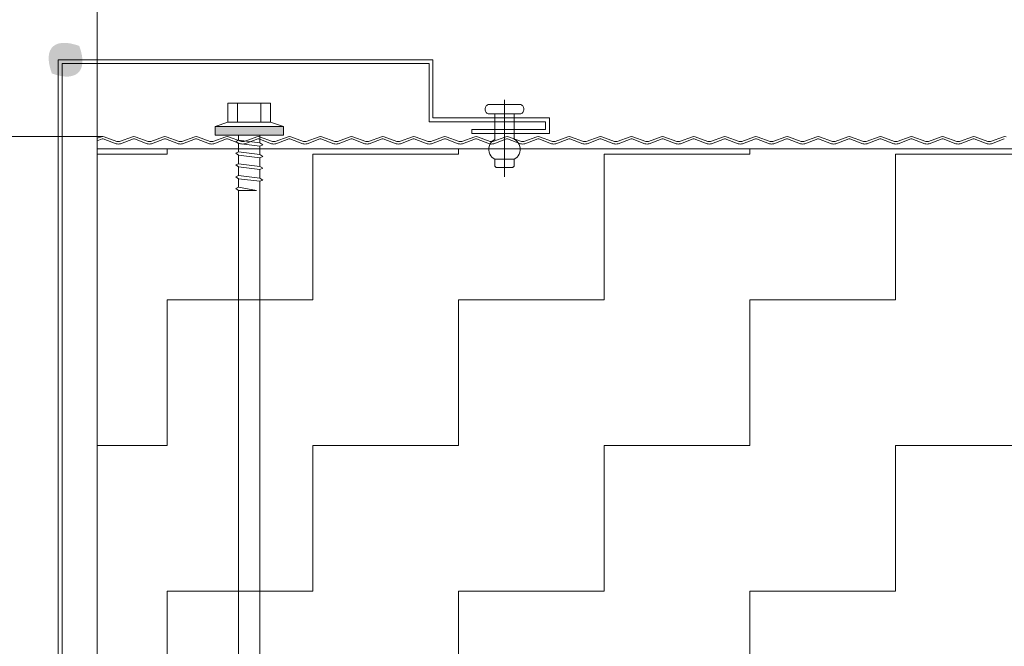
# Model space of a CAD drawing. Header units: metres. Extents: x 1314 to 1415, y -87 to -52.
# Tile 473 of 656: x 1403.062 to 1403.316, y -73.477 to -73.315. Entities that reach past the tile are written whole.
import ezdxf

# ---------------------------------------------------------------- set-up
doc = ezdxf.new("R2010")
doc.units = ezdxf.units.M
doc.header["$PDMODE"] = 65
for name, pattern in [('AUSGEZOGEN', [0]), ('GETRENNT2_S10', [0.045, 0.02, -0.01, 0, -0.005, 0, -0.01]), ('STRICHLINIE2_S3', [0.275, 0.2, -0.075])]:
    doc.linetypes.add(name, pattern=pattern)
doc.layers.add('XR$9$_42143', color=7, linetype='Continuous')
doc.layers.add('XR$9$_42154', color=7, linetype='Continuous')
for name, color, linetype, lineweight in [('XR$9$Maßlinie 1_50', 7, 'AUSGEZOGEN', 25), ('XR$9$Muster', 4, 'AUSGEZOGEN', 13), ('XR$9$Wand Mauerwerk nt', 7, 'AUSGEZOGEN', 25), ('XR$9$Wand Mauerwerk tr_1', 42, 'AUSGEZOGEN', 18)]:
    doc.layers.add(name, color=color, linetype=linetype, lineweight=lineweight)
doc.styles.add('ARIAL', font='arial.ttf')
doc.dimstyles.new('DIMSTYLE_28', dxfattribs={"dimtxt": 0.04, "dimasz": 0.03, "dimexe": 0, "dimexo": 1e-06, "dimgap": 0.02, "dimtad": 2, "dimdec": 1, "dimlfac": 100, "dimrnd": 0.5, "dimzin": 4, "dimdsep": 46, "dimtxsty": 'ARIAL', "dimblk1": 'ALL_ML_KREIS', "dimblk2": 'ALL_ML_KREIS', "dimsah": 1, "dimcen": 0, "dimse1": 1, "dimse2": 1, "dimclrd": 7, "dimclre": 7, "dimclrt": 7, "dimadec": 0, "dimazin": 0, "dimtfac": 1, "dimtdec": 0, "dimtix": 1, "dimtmove": 2, "dimatfit": 3, "dimfxl": 0, "dimtzin": 0, "dimlwd": 0, "dimlwe": 25, "dimarcsym": 0})
doc.dimstyles.new('DIMSTYLE_29', dxfattribs={"dimtxt": 0.04, "dimasz": 0.03, "dimexe": 0, "dimexo": 1e-06, "dimgap": 0.02, "dimtad": 2, "dimdec": 1, "dimlfac": 100, "dimrnd": 0.5, "dimzin": 4, "dimdsep": 46, "dimtxsty": 'ARIAL', "dimblk1": 'ALL_ML_KREIS', "dimblk2": 'ALL_ML_KREIS', "dimsah": 1, "dimcen": 0, "dimse1": 1, "dimse2": 1, "dimclrd": 7, "dimclre": 7, "dimclrt": 7, "dimadec": 0, "dimazin": 0, "dimtfac": 1, "dimtdec": 0, "dimtix": 1, "dimtmove": 2, "dimatfit": 3, "dimfxl": 0, "dimtvp": 1.2, "dimtzin": 0, "dimlwd": 0, "dimlwe": 25, "dimarcsym": 0})
doc.dimstyles.new('DIMSTYLE_42', dxfattribs={"dimtxt": 0.03, "dimasz": 0.03, "dimexe": 0, "dimexo": 1e-06, "dimgap": 0.015, "dimtad": 2, "dimdec": 0, "dimlfac": 1000, "dimrnd": 5, "dimzin": 12, "dimdsep": 46, "dimtxsty": 'ARIAL', "dimblk1": 'ALL_ML_KREIS', "dimblk2": 'ALL_ML_KREIS', "dimsah": 1, "dimcen": 0, "dimse1": 1, "dimse2": 1, "dimclrd": 7, "dimclre": 7, "dimclrt": 7, "dimadec": 0, "dimazin": 0, "dimtfac": 1, "dimtdec": 0, "dimtix": 1, "dimtmove": 2, "dimatfit": 3, "dimfxl": 0, "dimtzin": 0, "dimlwd": 0, "dimlwe": 25, "dimarcsym": 0})
doc.dimstyles.new('DIMSTYLE_43', dxfattribs={"dimtxt": 0.03, "dimasz": 0.04, "dimexe": 0, "dimexo": 0, "dimgap": 0.015, "dimtad": 2, "dimrnd": 0.005, "dimzin": 4, "dimdsep": 46, "dimtxsty": 'ARIAL', "dimblk1": 'ALL_ML_STRICH', "dimblk2": 'ALL_ML_STRICH', "dimsah": 1, "dimcen": 0, "dimclrd": 7, "dimclre": 7, "dimclrt": 7, "dimadec": 0, "dimazin": 0, "dimtfac": 1, "dimtdec": 0, "dimtix": 1, "dimtmove": 2, "dimatfit": 3, "dimfxl": 0, "dimtzin": 0, "dimlwd": 0, "dimlwe": 25, "dimarcsym": 0})

# ---------------------------------------------------------------- blocks, each defined once
blk = doc.blocks.new('COMPLEXOBJECT_60')
at = {"layer": 'XR$9$_42143', "color": 7, "linetype": 'AUSGEZOGEN', "lineweight": 13, "transparency": 33554687}
for p, q in [((1403.16848, -73.32561), (1403.07198, -73.32561)), ((1403.07198, -73.32561), (1403.07198, -73.8926)), ((1403.16748, -73.32661), (1403.07298, -73.32661)), ((1403.07298, -73.32661), (1403.07298, -73.89161)), ((1403.16748, -73.34161), (1403.16748, -73.32661)), ((1403.16848, -73.34061), (1403.16848, -73.32561)), ((1403.19748, -73.34161), (1403.16748, -73.34161)), ((1403.19848, -73.34061), (1403.16848, -73.34061)), ((1403.19748, -73.3436), (1403.19748, -73.34161)), ((1403.19848, -73.34461), (1403.19848, -73.34061)), ((1403.17848, -73.3436), (1403.17848, -73.34461)), ((1403.17848, -73.3436), (1403.19748, -73.3436)), ((1403.17848, -73.34461), (1403.19848, -73.34461))]:
    blk.add_line(p, q, dxfattribs=at)
blk = doc.blocks.new('ALL_ML_STRICH')
at = {"color": 0, "linetype": 'ByBlock', "lineweight": -2}
for p, q in [((0, -0.5), (0, 0.5)), ((-0.3, -0.3), (0.3, 0.3)), ((-1, 0), (0.5, 0))]:
    blk.add_line(p, q, dxfattribs=at)
blk = doc.blocks.new('*D606')
at = {"layer": 'DEFPOINTS', "color": 7, "linetype": 'AUSGEZOGEN', "lineweight": 25, "transparency": 33554687}
for p in [(1401.84747, -73.11665), (1401.84747, -73.89887), (1403.05597, -73.89887)]:
    blk.add_point(p, dxfattribs=at)
at = {"layer": 'XR$9$Maßlinie 1_50', "color": 7, "linetype": 'AUSGEZOGEN', "lineweight": -2, "transparency": 33554687}
for p, q in [((1401.84747, -73.11665), (1401.84747, -73.11665)), ((1401.84747, -73.11665), (1403.05597, -73.11665)), ((1403.05597, -73.11665), (1403.05597, -73.11665))]:
    blk.add_line(p, q, dxfattribs=at)
at = {"layer": 'XR$9$Maßlinie 1_50', "color": 7, "linetype": 'AUSGEZOGEN', "lineweight": 25, "transparency": 33554687, "xscale": 0.04, "yscale": 0.04, "zscale": 0.04, "rotation": 180}
blk.add_blockref('ALL_ML_STRICH', (1401.84747, -73.11665), dxfattribs=at)
at = {"layer": 'XR$9$Maßlinie 1_50', "color": 7, "linetype": 'AUSGEZOGEN', "lineweight": 25, "transparency": 33554687, "xscale": 0.04, "yscale": 0.04, "zscale": 0.04}
blk.add_blockref('ALL_ML_STRICH', (1403.05597, -73.11665), dxfattribs=at)
blk = doc.blocks.new('ALL_ML_KREIS')
at = {"color": 0, "linetype": 'ByBlock', "lineweight": -2}
for p, q in [((0, -0.5), (0, 0.5)), ((-1, 0), (0.5, 0))]:
    blk.add_line(p, q, dxfattribs=at)
blk.add_circle((0, 0), 0.15, dxfattribs=at)
blk = doc.blocks.new('*D607')
at = {"layer": 'DEFPOINTS', "color": 7, "linetype": 'AUSGEZOGEN', "lineweight": 25, "transparency": 33554687}
for p in [(1403.08198, -73.23214), (1403.08198, -73.44955), (1403.20597, -73.78837)]:
    blk.add_point(p, dxfattribs=at)
at = {"layer": 'XR$9$Maßlinie 1_50', "color": 7, "linetype": 'AUSGEZOGEN', "lineweight": -2, "transparency": 33554687}
blk.add_line((1403.08198, -73.23214), (1403.20597, -73.23214), dxfattribs=at)
at = {"layer": 'XR$9$Maßlinie 1_50', "color": 7, "linetype": 'AUSGEZOGEN', "lineweight": 25, "transparency": 33554687, "xscale": 0.03, "yscale": 0.03, "zscale": 0.03, "rotation": 180}
blk.add_blockref('ALL_ML_KREIS', (1403.08198, -73.23214), dxfattribs=at)
at = {"layer": 'XR$9$Maßlinie 1_50', "color": 7, "linetype": 'AUSGEZOGEN', "lineweight": 25, "transparency": 33554687, "xscale": 0.03, "yscale": 0.03, "zscale": 0.03}
blk.add_blockref('ALL_ML_KREIS', (1403.20597, -73.23214), dxfattribs=at)
at = {"layer": 'XR$9$Maßlinie 1_50', "color": 7, "linetype": 'AUSGEZOGEN', "lineweight": 25, "transparency": 33554687, "insert": (1403.16024, -73.20214), "char_height": 0.04, "width": 0.16, "attachment_point": 5, "style": 'ARIAL'}
blk.add_mtext('\\A1;{\\A1;{12\\H0.026400;\\S5^ ;}}', dxfattribs=at)
blk = doc.blocks.new('*D608')
at = {"layer": 'DEFPOINTS', "color": 7, "linetype": 'AUSGEZOGEN', "lineweight": 25, "transparency": 33554687}
for p in [(1403.20597, -73.23214), (1403.90597, -73.54837), (1403.20597, -73.78837)]:
    blk.add_point(p, dxfattribs=at)
at = {"layer": 'XR$9$Maßlinie 1_50', "color": 7, "linetype": 'AUSGEZOGEN', "lineweight": -2, "transparency": 33554687}
blk.add_line((1403.20597, -73.23214), (1403.90597, -73.23214), dxfattribs=at)
at = {"layer": 'XR$9$Maßlinie 1_50', "color": 7, "linetype": 'AUSGEZOGEN', "lineweight": 25, "transparency": 33554687, "xscale": 0.03, "yscale": 0.03, "zscale": 0.03, "rotation": 180}
blk.add_blockref('ALL_ML_KREIS', (1403.20597, -73.23214), dxfattribs=at)
at = {"layer": 'XR$9$Maßlinie 1_50', "color": 7, "linetype": 'AUSGEZOGEN', "lineweight": 25, "transparency": 33554687, "xscale": 0.03, "yscale": 0.03, "zscale": 0.03}
blk.add_blockref('ALL_ML_KREIS', (1403.90597, -73.23214), dxfattribs=at)
at = {"layer": 'XR$9$Maßlinie 1_50', "color": 7, "linetype": 'AUSGEZOGEN', "lineweight": 25, "transparency": 33554687, "insert": (1403.55423, -73.20146), "char_height": 0.04, "width": 0.16, "attachment_point": 5, "style": 'ARIAL'}
blk.add_mtext('\\A1;{\\A1;{70\\H0.026400;\\S^ ;}}', dxfattribs=at)
blk = doc.blocks.new('*D612')
at = {"layer": 'DEFPOINTS', "color": 7, "linetype": 'AUSGEZOGEN', "lineweight": 25, "transparency": 33554687}
for p in [(1401.82146, -73.42121), (1403.08198, -73.43139), (1401.82146, -74.57404)]:
    blk.add_point(p, dxfattribs=at)
at = {"layer": 'XR$9$Maßlinie 1_50', "color": 7, "linetype": 'AUSGEZOGEN', "lineweight": -2, "transparency": 33554687}
blk.add_line((1401.82146, -74.57404), (1403.08198, -74.57404), dxfattribs=at)
at = {"layer": 'XR$9$Maßlinie 1_50', "color": 7, "linetype": 'AUSGEZOGEN', "lineweight": 25, "transparency": 33554687, "xscale": 0.03, "yscale": 0.03, "zscale": 0.03, "rotation": 180}
blk.add_blockref('ALL_ML_KREIS', (1401.82146, -74.57404), dxfattribs=at)
at = {"layer": 'XR$9$Maßlinie 1_50', "color": 7, "linetype": 'AUSGEZOGEN', "lineweight": 25, "transparency": 33554687, "xscale": 0.03, "yscale": 0.03, "zscale": 0.03}
blk.add_blockref('ALL_ML_KREIS', (1403.08198, -74.57404), dxfattribs=at)
blk = doc.blocks.new('*D626')
at = {"layer": 'DEFPOINTS', "color": 7, "linetype": 'AUSGEZOGEN', "lineweight": 25, "transparency": 33554687}
for p in [(1403.05597, -73.11665), (1403.08198, -73.53602), (1403.05597, -73.90132)]:
    blk.add_point(p, dxfattribs=at)
at = {"layer": 'XR$9$Maßlinie 1_50', "color": 7, "linetype": 'AUSGEZOGEN', "lineweight": -2, "transparency": 33554687}
blk.add_line((1403.05597, -73.11665), (1403.08198, -73.11665), dxfattribs=at)
at = {"layer": 'XR$9$Maßlinie 1_50', "color": 7, "linetype": 'AUSGEZOGEN', "lineweight": 25, "transparency": 33554687, "xscale": 0.03, "yscale": 0.03, "zscale": 0.03, "rotation": 180}
blk.add_blockref('ALL_ML_KREIS', (1403.05597, -73.11665), dxfattribs=at)
at = {"layer": 'XR$9$Maßlinie 1_50', "color": 7, "linetype": 'AUSGEZOGEN', "lineweight": 25, "transparency": 33554687, "xscale": 0.03, "yscale": 0.03, "zscale": 0.03}
blk.add_blockref('ALL_ML_KREIS', (1403.08198, -73.11665), dxfattribs=at)
at = {"layer": 'XR$9$Maßlinie 1_50', "color": 7, "linetype": 'AUSGEZOGEN', "lineweight": 25, "transparency": 33554687, "insert": (1403.08678, -73.07165), "char_height": 0.04, "width": 0.12, "attachment_point": 5, "style": 'ARIAL'}
blk.add_mtext('\\A1;{\\A1;{2\\H0.026400;\\S5^ ;}}', dxfattribs=at)
blk = doc.blocks.new('*D627')
at = {"layer": 'DEFPOINTS', "color": 7, "linetype": 'AUSGEZOGEN', "lineweight": 25, "transparency": 33554687}
for p in [(1403.08198, -73.11665), (1403.08198, -73.53602), (1403.20597, -73.82481)]:
    blk.add_point(p, dxfattribs=at)
at = {"layer": 'XR$9$Maßlinie 1_50', "color": 7, "linetype": 'AUSGEZOGEN', "lineweight": -2, "transparency": 33554687}
blk.add_line((1403.08198, -73.11665), (1403.20597, -73.11665), dxfattribs=at)
at = {"layer": 'XR$9$Maßlinie 1_50', "color": 7, "linetype": 'AUSGEZOGEN', "lineweight": 25, "transparency": 33554687, "xscale": 0.03, "yscale": 0.03, "zscale": 0.03, "rotation": 180}
blk.add_blockref('ALL_ML_KREIS', (1403.08198, -73.11665), dxfattribs=at)
at = {"layer": 'XR$9$Maßlinie 1_50', "color": 7, "linetype": 'AUSGEZOGEN', "lineweight": 25, "transparency": 33554687, "xscale": 0.03, "yscale": 0.03, "zscale": 0.03}
blk.add_blockref('ALL_ML_KREIS', (1403.20597, -73.11665), dxfattribs=at)
at = {"layer": 'XR$9$Maßlinie 1_50', "color": 7, "linetype": 'AUSGEZOGEN', "lineweight": 25, "transparency": 33554687, "insert": (1403.16024, -73.08665), "char_height": 0.04, "width": 0.16, "attachment_point": 5, "style": 'ARIAL'}
blk.add_mtext('\\A1;{\\A1;{12\\H0.026400;\\S5^ ;}}', dxfattribs=at)
blk = doc.blocks.new('*D628')
at = {"layer": 'DEFPOINTS', "color": 7, "linetype": 'AUSGEZOGEN', "lineweight": 25, "transparency": 33554687}
for p in [(1403.20597, -73.11665), (1403.90597, -73.54837), (1403.20597, -73.82481)]:
    blk.add_point(p, dxfattribs=at)
at = {"layer": 'XR$9$Maßlinie 1_50', "color": 7, "linetype": 'AUSGEZOGEN', "lineweight": -2, "transparency": 33554687}
blk.add_line((1403.20597, -73.11665), (1403.90597, -73.11665), dxfattribs=at)
at = {"layer": 'XR$9$Maßlinie 1_50', "color": 7, "linetype": 'AUSGEZOGEN', "lineweight": 25, "transparency": 33554687, "xscale": 0.03, "yscale": 0.03, "zscale": 0.03, "rotation": 180}
blk.add_blockref('ALL_ML_KREIS', (1403.20597, -73.11665), dxfattribs=at)
at = {"layer": 'XR$9$Maßlinie 1_50', "color": 7, "linetype": 'AUSGEZOGEN', "lineweight": 25, "transparency": 33554687, "xscale": 0.03, "yscale": 0.03, "zscale": 0.03}
blk.add_blockref('ALL_ML_KREIS', (1403.90597, -73.11665), dxfattribs=at)
at = {"layer": 'XR$9$Maßlinie 1_50', "color": 7, "linetype": 'AUSGEZOGEN', "lineweight": 25, "transparency": 33554687, "insert": (1403.55423, -73.08597), "char_height": 0.04, "width": 0.16, "attachment_point": 5, "style": 'ARIAL'}
blk.add_mtext('\\A1;{\\A1;{70\\H0.026400;\\S^ ;}}', dxfattribs=at)
blk = doc.blocks.new('*D631')
at = {"layer": 'DEFPOINTS', "color": 7, "linetype": 'AUSGEZOGEN', "lineweight": 25, "transparency": 33554687}
for p in [(1403.08198, -72.99368), (1403.08198, -73.34635), (1404.02996, -73.35964)]:
    blk.add_point(p, dxfattribs=at)
at = {"layer": 'XR$9$Maßlinie 1_50', "color": 7, "linetype": 'AUSGEZOGEN', "lineweight": -2, "transparency": 33554687}
blk.add_line((1403.08198, -72.99368), (1404.02996, -72.99368), dxfattribs=at)
at = {"layer": 'XR$9$Maßlinie 1_50', "color": 7, "linetype": 'AUSGEZOGEN', "lineweight": 25, "transparency": 33554687, "xscale": 0.03, "yscale": 0.03, "zscale": 0.03, "rotation": 180}
blk.add_blockref('ALL_ML_KREIS', (1403.08198, -72.99368), dxfattribs=at)
at = {"layer": 'XR$9$Maßlinie 1_50', "color": 7, "linetype": 'AUSGEZOGEN', "lineweight": 25, "transparency": 33554687, "xscale": 0.03, "yscale": 0.03, "zscale": 0.03}
blk.add_blockref('ALL_ML_KREIS', (1404.02996, -72.99368), dxfattribs=at)
at = {"layer": 'XR$9$Maßlinie 1_50', "color": 7, "linetype": 'AUSGEZOGEN', "lineweight": 25, "transparency": 33554687, "insert": (1403.55401, -72.963), "char_height": 0.04, "width": 0.16, "attachment_point": 5, "style": 'ARIAL'}
blk.add_mtext('\\A1;{\\A1;{95\\H0.026400;\\S^ ;}}', dxfattribs=at)

msp = doc.modelspace()

# ---------------------------------------------------------------- hatches: boundary and pattern name
at = {"linetype": 'AUSGEZOGEN', "lineweight": 35, "transparency": 33554687}
h = msp.add_hatch(color=7, dxfattribs=at)
h.set_gradient(color2=(0, 0, 0), one_color=1)
h.paths.add_polyline_path([(1403.07036, -73.32916), (1403.07156, -73.32955), (1403.07269, -73.32981), (1403.07374, -73.32994), (1403.0747, -73.32994), (1403.07555, -73.3298), (1403.0763, -73.32954), (1403.07693, -73.32915), (1403.07745, -73.32863), (1403.07783, -73.328), (1403.07809, -73.32725), (1403.07822, -73.32639), (1403.07821, -73.32543), (1403.07807, -73.32438), (1403.0778, -73.32325), (1403.0774, -73.32205), (1403.07619, -73.32167), (1403.07506, -73.3214), (1403.07401, -73.32127), (1403.07306, -73.32127), (1403.0722, -73.32141), (1403.07145, -73.32167), (1403.07082, -73.32206), (1403.07031, -73.32258), (1403.06992, -73.32321), (1403.06966, -73.32397), (1403.06954, -73.32482), (1403.06955, -73.32578), (1403.06969, -73.32683), (1403.06996, -73.32796)], flags=0)
h = msp.add_hatch(color=7, dxfattribs=at)
h.set_gradient(color2=(0, 0, 0), one_color=1)
h.paths.add_polyline_path([(1403.11237, -73.34281), (1403.11237, -73.34501), (1403.12997, -73.34281)], flags=0)
h = msp.add_hatch(color=7, dxfattribs=at)
h.set_gradient(color2=(0, 0, 0), one_color=1)
h.paths.add_polyline_path([(1403.11237, -73.34501), (1403.12997, -73.34501), (1403.12997, -73.34281)], flags=0)
at = {"layer": 'XR$9$Muster', "linetype": 'AUSGEZOGEN', "lineweight": 13, "transparency": 33554687}
h = msp.add_hatch(dxfattribs=at)
h.set_pattern_fill('MUSTER', color=4, scale=0.0375, angle=90, style=0, pattern_type=2)
h.set_pattern_definition([(90, (-0.075, 0.075), (-0.0375, 0.0375), [0.0375, -0.0375]), (180, (-0.075, 0.075), (-0.0375, -0.0375), [0.0375, -0.0375])])
h.paths.add_polyline_path([(1404.02996, -73.34852), (1403.08198, -73.34852), (1403.08198, -73.48993), (1404.02996, -73.48993)], flags=0)

# ---------------------------------------------------------------- linework, layer by layer
at = {"color": 7, "linetype": 'AUSGEZOGEN', "lineweight": 13, "transparency": 33554687}
for p, q in [((1403.11567, -73.33676), (1403.11567, -73.34171)), ((1403.12117, -73.33676), (1403.11567, -73.33676)), ((1403.11814, -73.33676), (1403.11814, -73.34171)), ((1403.12667, -73.33676), (1403.12117, -73.33676)), ((1403.12419, -73.33676), (1403.12419, -73.34171)), ((1403.12667, -73.34171), (1403.12667, -73.33676)), ((1403.18689, -73.33596), (1403.18689, -73.35576)), ((1403.18189, -73.33836), (1403.18191, -73.33812)), ((1403.18191, -73.33859), (1403.18189, -73.33836)), ((1403.18191, -73.33812), (1403.18196, -73.3379)), ((1403.18196, -73.33882), (1403.18191, -73.33859)), ((1403.18196, -73.3379), (1403.18205, -73.33769)), ((1403.18205, -73.33902), (1403.18196, -73.33882)), ((1403.18205, -73.33769), (1403.18218, -73.33751)), ((1403.18218, -73.3392), (1403.18205, -73.33902)), ((1403.18218, -73.33751), (1403.18233, -73.33736)), ((1403.18233, -73.33936), (1403.18218, -73.3392)), ((1403.18233, -73.33736), (1403.1825, -73.33725)), ((1403.1825, -73.33947), (1403.18233, -73.33936)), ((1403.1825, -73.33725), (1403.18269, -73.33718)), ((1403.18269, -73.33718), (1403.18289, -73.33716)), ((1403.19089, -73.33716), (1403.18289, -73.33716)), ((1403.19089, -73.33716), (1403.19108, -73.33718)), ((1403.19108, -73.33718), (1403.19127, -73.33725)), ((1403.19127, -73.33946), (1403.19108, -73.33953)), ((1403.19127, -73.33725), (1403.19144, -73.33736)), ((1403.19144, -73.33935), (1403.19127, -73.33946)), ((1403.19144, -73.33736), (1403.19159, -73.3375)), ((1403.19159, -73.3392), (1403.19144, -73.33935)), ((1403.19159, -73.3375), (1403.19172, -73.33769)), ((1403.19172, -73.33902), (1403.19159, -73.3392)), ((1403.19172, -73.33769), (1403.19181, -73.3379)), ((1403.19181, -73.33881), (1403.19172, -73.33902)), ((1403.19181, -73.3379), (1403.19187, -73.33812)), ((1403.19187, -73.33859), (1403.19181, -73.33881)), ((1403.19187, -73.33812), (1403.19189, -73.33835)), ((1403.19189, -73.33835), (1403.19187, -73.33859)), ((1403.11237, -73.34281), (1403.11567, -73.34171)), ((1403.11567, -73.34171), (1403.12667, -73.34171)), ((1403.12997, -73.34281), (1403.12667, -73.34171)), ((1403.18269, -73.33953), (1403.1825, -73.33947)), ((1403.18289, -73.33956), (1403.18269, -73.33953)), ((1403.18289, -73.33956), (1403.18439, -73.33956)), ((1403.18939, -73.33955), (1403.18439, -73.33956)), ((1403.18439, -73.33956), (1403.18439, -73.34616)), ((1403.18939, -73.33955), (1403.19089, -73.33955)), ((1403.18939, -73.33955), (1403.18939, -73.34616)), ((1403.19108, -73.33953), (1403.19089, -73.33955)), ((1403.11237, -73.34501), (1403.11237, -73.34281)), ((1403.11237, -73.34281), (1403.12997, -73.34281)), ((1403.12997, -73.34281), (1403.12997, -73.34501)), ((1403.12997, -73.34501), (1403.11237, -73.34501)), ((1403.11842, -73.34632), (1403.1177, -73.34665)), ((1403.1177, -73.34665), (1403.11842, -73.34716)), ((1403.11842, -73.34501), (1403.11842, -73.34632)), ((1403.12392, -73.347), (1403.11842, -73.34632)), ((1403.12392, -73.347), (1403.12392, -73.34501)), ((1403.12463, -73.3475), (1403.12392, -73.347)), ((1403.18312, -73.34745), (1403.18335, -73.34702)), ((1403.18335, -73.34702), (1403.18364, -73.34666)), ((1403.18364, -73.34666), (1403.184, -73.34637)), ((1403.184, -73.34637), (1403.18439, -73.34616)), ((1403.18939, -73.34616), (1403.18978, -73.34636)), ((1403.18978, -73.34636), (1403.19013, -73.34666)), ((1403.19013, -73.34666), (1403.19043, -73.34702)), ((1403.19043, -73.34702), (1403.19066, -73.34745)), ((1403.11842, -73.34935), (1403.1177, -73.34968)), ((1403.11842, -73.34715), (1403.11842, -73.34935)), ((1403.11842, -73.34716), (1403.12392, -73.34783)), ((1403.12392, -73.35004), (1403.11842, -73.34935)), ((1403.12392, -73.34783), (1403.12463, -73.3475)), ((1403.12392, -73.35003), (1403.12392, -73.34783)), ((1403.18287, -73.34843), (1403.18295, -73.34793)), ((1403.18287, -73.34894), (1403.18287, -73.34843)), ((1403.18295, -73.34944), (1403.18287, -73.34894)), ((1403.18295, -73.34793), (1403.18312, -73.34745)), ((1403.18312, -73.34992), (1403.18295, -73.34944)), ((1403.19066, -73.34745), (1403.19082, -73.34792)), ((1403.19082, -73.34944), (1403.19067, -73.34991)), ((1403.19082, -73.34792), (1403.19091, -73.34842)), ((1403.19091, -73.34893), (1403.19082, -73.34944)), ((1403.19091, -73.34842), (1403.19091, -73.34893)), ((1403.1177, -73.34968), (1403.11842, -73.35019)), ((1403.11842, -73.35018), (1403.11842, -73.35238)), ((1403.11842, -73.35019), (1403.12392, -73.35086)), ((1403.12463, -73.35053), (1403.12392, -73.35004)), ((1403.12392, -73.35086), (1403.12463, -73.35053)), ((1403.12392, -73.35306), (1403.12392, -73.35086)), ((1403.18335, -73.35034), (1403.18312, -73.34992)), ((1403.18365, -73.35071), (1403.18335, -73.35034)), ((1403.184, -73.351), (1403.18365, -73.35071)), ((1403.18439, -73.3512), (1403.184, -73.351)), ((1403.18439, -73.3512), (1403.18439, -73.35276)), ((1403.18939, -73.3512), (1403.18439, -73.3512)), ((1403.18978, -73.351), (1403.18939, -73.3512)), ((1403.18939, -73.35276), (1403.18939, -73.3512)), ((1403.19013, -73.35071), (1403.18978, -73.351)), ((1403.19043, -73.35034), (1403.19013, -73.35071)), ((1403.19067, -73.34991), (1403.19043, -73.35034)), ((1403.11842, -73.35238), (1403.1177, -73.35271)), ((1403.1177, -73.35271), (1403.11842, -73.35322)), ((1403.12392, -73.35307), (1403.11842, -73.35238)), ((1403.11842, -73.35322), (1403.12392, -73.35389)), ((1403.11842, -73.35322), (1403.11842, -73.35542)), ((1403.12463, -73.35356), (1403.12392, -73.35307)), ((1403.12392, -73.35389), (1403.12463, -73.35356)), ((1403.12392, -73.35609), (1403.12392, -73.35389)), ((1403.1844, -73.35288), (1403.18439, -73.35276)), ((1403.18443, -73.35299), (1403.1844, -73.35288)), ((1403.18447, -73.3531), (1403.18443, -73.35299)), ((1403.18454, -73.35319), (1403.18447, -73.3531)), ((1403.18461, -73.35326), (1403.18454, -73.35319)), ((1403.1847, -73.35332), (1403.18461, -73.35326)), ((1403.18479, -73.35335), (1403.1847, -73.35332)), ((1403.18489, -73.35336), (1403.18479, -73.35335)), ((1403.18489, -73.35336), (1403.18889, -73.35336)), ((1403.18899, -73.35335), (1403.18889, -73.35336)), ((1403.18908, -73.35332), (1403.18899, -73.35335)), ((1403.18917, -73.35326), (1403.18908, -73.35332)), ((1403.18924, -73.35319), (1403.18917, -73.35326)), ((1403.18931, -73.35309), (1403.18924, -73.35319)), ((1403.18935, -73.35299), (1403.18931, -73.35309)), ((1403.18938, -73.35288), (1403.18935, -73.35299)), ((1403.18939, -73.35276), (1403.18938, -73.35288)), ((1403.11842, -73.35542), (1403.1177, -73.35575)), ((1403.1177, -73.35575), (1403.11842, -73.35625)), ((1403.12392, -73.3561), (1403.11842, -73.35542)), ((1403.11842, -73.35625), (1403.12392, -73.35692)), ((1403.11842, -73.35625), (1403.11842, -73.35845)), ((1403.12463, -73.35659), (1403.12392, -73.3561)), ((1403.12392, -73.35692), (1403.12463, -73.35659)), ((1403.12392, -73.51163), (1403.12392, -73.35692)), ((1403.11842, -73.35845), (1403.1177, -73.35877)), ((1403.1177, -73.35877), (1403.11842, -73.35928)), ((1403.123, -73.35928), (1403.11842, -73.35845)), ((1403.11842, -73.35928), (1403.11842, -73.51163)), ((1403.11842, -73.35928), (1403.123, -73.35928))]:
    msp.add_line(p, q, dxfattribs=at)
at = {"layer": 'XR$9$_42143', "color": 30, "linetype": 'AUSGEZOGEN', "lineweight": 13, "transparency": 33554687}
for p, q in [((1403.08311, -73.34543), (1403.08198, -73.34584)), ((1403.08198, -73.49237), (1403.08198, -73.34573)), ((1403.08198, -73.34651), (1403.08333, -73.34602)), ((1403.08358, -73.34602), (1403.0869, -73.34723)), ((1403.08712, -73.34664), (1403.0838, -73.34543)), ((1403.09112, -73.34543), (1403.0878, -73.34664)), ((1403.08801, -73.34723), (1403.09134, -73.34602)), ((1403.09159, -73.34602), (1403.09491, -73.34723)), ((1403.09512, -73.34664), (1403.0918, -73.34543)), ((1403.09913, -73.34543), (1403.09581, -73.34664)), ((1403.09602, -73.34723), (1403.09934, -73.34602)), ((1403.0996, -73.34602), (1403.10292, -73.34723)), ((1403.10313, -73.34664), (1403.09981, -73.34543)), ((1403.10714, -73.34543), (1403.10382, -73.34664)), ((1403.10403, -73.34723), (1403.10735, -73.34602)), ((1403.10761, -73.34602), (1403.11093, -73.34723)), ((1403.11114, -73.34664), (1403.10782, -73.34543)), ((1403.11515, -73.34543), (1403.11183, -73.34664)), ((1403.11204, -73.34723), (1403.11536, -73.34602)), ((1403.11561, -73.34602), (1403.11894, -73.34723)), ((1403.11915, -73.34664), (1403.11583, -73.34543)), ((1403.12315, -73.34543), (1403.11983, -73.34664)), ((1403.12005, -73.34723), (1403.12337, -73.34602)), ((1403.12362, -73.34602), (1403.12694, -73.34723)), ((1403.12716, -73.34664), (1403.12384, -73.34543)), ((1403.13116, -73.34543), (1403.12784, -73.34664)), ((1403.12806, -73.34723), (1403.13138, -73.34602)), ((1403.13163, -73.34602), (1403.13495, -73.34723)), ((1403.13517, -73.34664), (1403.13185, -73.34543)), ((1403.13917, -73.34543), (1403.13585, -73.34664)), ((1403.13607, -73.34723), (1403.13939, -73.34602)), ((1403.13964, -73.34602), (1403.14296, -73.34723)), ((1403.14318, -73.34664), (1403.13986, -73.34543)), ((1403.14718, -73.34543), (1403.14386, -73.34664)), ((1403.14407, -73.34723), (1403.1474, -73.34602)), ((1403.14765, -73.34602), (1403.15097, -73.34723)), ((1403.15118, -73.34664), (1403.14786, -73.34543)), ((1403.15519, -73.34543), (1403.15187, -73.34664)), ((1403.15208, -73.34723), (1403.1554, -73.34602)), ((1403.15566, -73.34602), (1403.15898, -73.34723)), ((1403.15919, -73.34664), (1403.15587, -73.34543)), ((1403.1632, -73.34543), (1403.15988, -73.34664)), ((1403.16009, -73.34723), (1403.16341, -73.34602)), ((1403.16367, -73.34602), (1403.16699, -73.34723)), ((1403.1672, -73.34664), (1403.16388, -73.34543)), ((1403.17121, -73.34543), (1403.16789, -73.34664)), ((1403.1681, -73.34723), (1403.17142, -73.34602)), ((1403.17167, -73.34602), (1403.175, -73.34723)), ((1403.17521, -73.34664), (1403.17189, -73.34543)), ((1403.17922, -73.34543), (1403.17589, -73.34664)), ((1403.17611, -73.34723), (1403.17943, -73.34602)), ((1403.17968, -73.34602), (1403.183, -73.34723)), ((1403.18322, -73.34664), (1403.1799, -73.34543)), ((1403.18722, -73.34543), (1403.1839, -73.34664)), ((1403.18412, -73.34723), (1403.18744, -73.34602)), ((1403.18769, -73.34602), (1403.19101, -73.34723)), ((1403.19123, -73.34664), (1403.18791, -73.34543)), ((1403.19523, -73.34543), (1403.19191, -73.34664)), ((1403.19213, -73.34723), (1403.19545, -73.34602)), ((1403.1957, -73.34602), (1403.19902, -73.34723)), ((1403.19924, -73.34664), (1403.19592, -73.34543)), ((1403.20324, -73.34543), (1403.19992, -73.34664)), ((1403.20014, -73.34723), (1403.20346, -73.34602)), ((1403.20371, -73.34602), (1403.20703, -73.34723)), ((1403.20725, -73.34664), (1403.20392, -73.34543)), ((1403.21125, -73.34543), (1403.20793, -73.34664)), ((1403.20814, -73.34723), (1403.21147, -73.34602)), ((1403.21172, -73.34602), (1403.21504, -73.34723)), ((1403.21525, -73.34664), (1403.21193, -73.34543)), ((1403.21926, -73.34543), (1403.21594, -73.34664)), ((1403.21615, -73.34723), (1403.21947, -73.34602)), ((1403.21973, -73.34602), (1403.22305, -73.34723)), ((1403.22326, -73.34664), (1403.21994, -73.34543)), ((1403.22727, -73.34543), (1403.22395, -73.34664)), ((1403.22416, -73.34723), (1403.22748, -73.34602)), ((1403.22774, -73.34602), (1403.23106, -73.34723)), ((1403.23127, -73.34664), (1403.22795, -73.34543)), ((1403.23528, -73.34543), (1403.23195, -73.34664)), ((1403.23217, -73.34723), (1403.23549, -73.34602)), ((1403.23574, -73.34602), (1403.23906, -73.34723)), ((1403.23928, -73.34664), (1403.23596, -73.34543)), ((1403.24328, -73.34543), (1403.23996, -73.34664)), ((1403.24018, -73.34723), (1403.2435, -73.34602)), ((1403.24375, -73.34602), (1403.24707, -73.34723)), ((1403.24729, -73.34664), (1403.24397, -73.34543)), ((1403.25129, -73.34543), (1403.24797, -73.34664)), ((1403.24819, -73.34723), (1403.25151, -73.34602)), ((1403.25176, -73.34602), (1403.25508, -73.34723)), ((1403.2553, -73.34664), (1403.25198, -73.34543)), ((1403.2593, -73.34543), (1403.25598, -73.34664)), ((1403.2562, -73.34723), (1403.25952, -73.34602)), ((1403.25977, -73.34602), (1403.26309, -73.34723)), ((1403.26331, -73.34664), (1403.25999, -73.34543)), ((1403.26731, -73.34543), (1403.26399, -73.34664)), ((1403.2642, -73.34723), (1403.26753, -73.34602)), ((1403.26778, -73.34602), (1403.2711, -73.34723)), ((1403.27131, -73.34664), (1403.26799, -73.34543)), ((1403.27532, -73.34543), (1403.272, -73.34664)), ((1403.27221, -73.34723), (1403.27553, -73.34602)), ((1403.27579, -73.34602), (1403.27911, -73.34723)), ((1403.27932, -73.34664), (1403.276, -73.34543)), ((1403.28333, -73.34543), (1403.28001, -73.34664)), ((1403.28022, -73.34723), (1403.28354, -73.34602)), ((1403.2838, -73.34602), (1403.28712, -73.34723)), ((1403.28733, -73.34664), (1403.28401, -73.34543)), ((1403.29134, -73.34543), (1403.28802, -73.34664)), ((1403.28823, -73.34723), (1403.29155, -73.34602)), ((1403.2918, -73.34602), (1403.29513, -73.34723)), ((1403.29534, -73.34664), (1403.29202, -73.34543)), ((1403.29935, -73.34543), (1403.29602, -73.34664)), ((1403.29624, -73.34723), (1403.29956, -73.34602)), ((1403.29981, -73.34602), (1403.30313, -73.34723)), ((1403.30335, -73.34664), (1403.30003, -73.34543)), ((1403.30735, -73.34543), (1403.30403, -73.34664)), ((1403.30425, -73.34723), (1403.30757, -73.34602)), ((1403.30782, -73.34602), (1403.31114, -73.34723)), ((1403.31136, -73.34664), (1403.30804, -73.34543)), ((1403.31536, -73.34543), (1403.31204, -73.34664)), ((1403.31226, -73.34723), (1403.31558, -73.34602))]:
    msp.add_line(p, q, dxfattribs=at)
for centre, radius, start, end in [((1403.08345, -73.34637), 0.001, 70.0189, 109.9791), ((1403.08345, -73.34637), 0.00037, 70.0189, 109.9791), ((1403.08746, -73.3457), 0.001, 250.0189, 289.9791), ((1403.08746, -73.3457), 0.001, 250.0189, 289.9791), ((1403.09146, -73.34637), 0.001, 70.0189, 109.9791), ((1403.09146, -73.34637), 0.00037, 70.0189, 109.9791), ((1403.09547, -73.3457), 0.001, 250.0189, 289.9791), ((1403.09947, -73.34637), 0.001, 70.0189, 109.9791), ((1403.09947, -73.34637), 0.00037, 70.0189, 109.9791), ((1403.10347, -73.3457), 0.001, 250.0189, 289.9791), ((1403.10347, -73.3457), 0.001, 250.0189, 289.9791), ((1403.10748, -73.34637), 0.001, 70.0189, 109.9791), ((1403.10748, -73.34637), 0.00037, 70.0189, 109.9791), ((1403.11148, -73.3457), 0.001, 250.0189, 289.9791), ((1403.11549, -73.34637), 0.001, 70.0189, 109.9791), ((1403.11549, -73.34637), 0.00037, 70.0189, 109.9791), ((1403.11949, -73.3457), 0.001, 250.0189, 289.9791), ((1403.11949, -73.3457), 0.001, 250.0189, 289.9791), ((1403.1235, -73.34637), 0.001, 70.0189, 109.9791), ((1403.1235, -73.34637), 0.00037, 70.0189, 109.9791), ((1403.1275, -73.3457), 0.001, 250.0189, 289.9791), ((1403.13151, -73.34637), 0.001, 70.0189, 109.9791), ((1403.13151, -73.34637), 0.00037, 70.0189, 109.9791), ((1403.13551, -73.3457), 0.001, 250.0189, 289.9791), ((1403.13551, -73.3457), 0.001, 250.0189, 289.9791), ((1403.13951, -73.34637), 0.001, 70.0189, 109.9791), ((1403.13951, -73.34637), 0.00037, 70.0189, 109.9791), ((1403.14352, -73.3457), 0.001, 250.0189, 289.9791), ((1403.14752, -73.34637), 0.001, 70.0189, 109.9791), ((1403.14752, -73.34637), 0.00037, 70.0189, 109.9791), ((1403.15153, -73.3457), 0.001, 250.0189, 289.9791), ((1403.15153, -73.3457), 0.001, 250.0189, 289.9791), ((1403.15553, -73.34637), 0.001, 70.0189, 109.9791), ((1403.15553, -73.34637), 0.00037, 70.0189, 109.9791), ((1403.15954, -73.3457), 0.001, 250.0189, 289.9791), ((1403.16354, -73.34637), 0.001, 70.0189, 109.9791), ((1403.16354, -73.34637), 0.00037, 70.0189, 109.9791), ((1403.16754, -73.3457), 0.001, 250.0189, 289.9791), ((1403.16754, -73.3457), 0.001, 250.0189, 289.9791), ((1403.17155, -73.34637), 0.001, 70.0189, 109.9791), ((1403.17155, -73.34637), 0.00037, 70.0189, 109.9791), ((1403.17555, -73.3457), 0.001, 250.0189, 289.9791), ((1403.17956, -73.34637), 0.001, 70.0189, 109.9791), ((1403.17956, -73.34637), 0.00037, 70.0189, 109.9791), ((1403.18356, -73.3457), 0.001, 250.0189, 289.9791), ((1403.18356, -73.3457), 0.001, 250.0189, 289.9791), ((1403.18757, -73.34637), 0.001, 70.0189, 109.9791), ((1403.18757, -73.34637), 0.00037, 70.0189, 109.9791), ((1403.19157, -73.3457), 0.001, 250.0189, 289.9791), ((1403.19557, -73.34637), 0.001, 70.0189, 109.9791), ((1403.19557, -73.34637), 0.00037, 70.0189, 109.9791), ((1403.19958, -73.3457), 0.001, 250.0189, 289.9791), ((1403.19958, -73.3457), 0.001, 250.0189, 289.9791), ((1403.20358, -73.34637), 0.001, 70.0189, 109.9791), ((1403.20358, -73.34637), 0.00037, 70.0189, 109.9791), ((1403.20759, -73.3457), 0.001, 250.0189, 289.9791), ((1403.21159, -73.34637), 0.001, 70.0189, 109.9791), ((1403.21159, -73.34637), 0.00037, 70.0189, 109.9791), ((1403.2156, -73.3457), 0.001, 250.0189, 289.9791), ((1403.2156, -73.3457), 0.001, 250.0189, 289.9791), ((1403.2196, -73.34637), 0.001, 70.0189, 109.9791), ((1403.2196, -73.34637), 0.00037, 70.0189, 109.9791), ((1403.2236, -73.3457), 0.001, 250.0189, 289.9791), ((1403.22761, -73.34637), 0.001, 70.0189, 109.9791), ((1403.22761, -73.34637), 0.00037, 70.0189, 109.9791), ((1403.23161, -73.3457), 0.001, 250.0189, 289.9791), ((1403.23161, -73.3457), 0.001, 250.0189, 289.9791), ((1403.23562, -73.34637), 0.001, 70.0189, 109.9791), ((1403.23562, -73.34637), 0.00037, 70.0189, 109.9791), ((1403.23962, -73.3457), 0.001, 250.0189, 289.9791), ((1403.24363, -73.34637), 0.001, 70.0189, 109.9791), ((1403.24363, -73.34637), 0.00037, 70.0189, 109.9791), ((1403.24763, -73.3457), 0.001, 250.0189, 289.9791), ((1403.24763, -73.3457), 0.001, 250.0189, 289.9791), ((1403.25163, -73.34637), 0.001, 70.0189, 109.9791), ((1403.25163, -73.34637), 0.00037, 70.0189, 109.9791), ((1403.25564, -73.3457), 0.001, 250.0189, 289.9791), ((1403.25964, -73.34637), 0.001, 70.0189, 109.9791), ((1403.25964, -73.34637), 0.00037, 70.0189, 109.9791), ((1403.26365, -73.3457), 0.001, 250.0189, 289.9791), ((1403.26365, -73.3457), 0.001, 250.0189, 289.9791), ((1403.26765, -73.34637), 0.001, 70.0189, 109.9791), ((1403.26765, -73.34637), 0.00037, 70.0189, 109.9791), ((1403.27166, -73.3457), 0.001, 250.0189, 289.9791), ((1403.27566, -73.34637), 0.001, 70.0189, 109.9791), ((1403.27566, -73.34637), 0.00037, 70.0189, 109.9791), ((1403.27967, -73.3457), 0.001, 250.0189, 289.9791), ((1403.28367, -73.34637), 0.001, 70.0189, 109.9791), ((1403.28367, -73.34637), 0.00037, 70.0189, 109.9791), ((1403.28767, -73.3457), 0.001, 250.0189, 289.9791), ((1403.29168, -73.34637), 0.001, 70.0189, 109.9791), ((1403.29168, -73.34637), 0.00037, 70.0189, 109.9791), ((1403.29568, -73.3457), 0.001, 250.0189, 289.9791), ((1403.29969, -73.34637), 0.001, 70.0189, 109.9791), ((1403.29969, -73.34637), 0.00037, 70.0189, 109.9791), ((1403.30369, -73.3457), 0.001, 250.0189, 289.9791), ((1403.3077, -73.34637), 0.001, 70.0189, 109.9791), ((1403.3077, -73.34637), 0.00037, 70.0189, 109.9791), ((1403.3117, -73.3457), 0.001, 250.0189, 289.9791), ((1403.3157, -73.34637), 0.001, 70.0189, 109.9791), ((1403.08746, -73.3457), 0.00163, 250.0189, 289.9791), ((1403.08746, -73.3457), 0.00163, 250.0189, 289.9791), ((1403.09547, -73.3457), 0.00163, 250.0189, 289.9791), ((1403.10347, -73.3457), 0.00163, 250.0189, 289.9791), ((1403.10347, -73.3457), 0.00163, 250.0189, 289.9791), ((1403.11148, -73.3457), 0.00163, 250.0189, 289.9791), ((1403.11949, -73.3457), 0.00163, 250.0189, 289.9791), ((1403.11949, -73.3457), 0.00163, 250.0189, 289.9791), ((1403.1275, -73.3457), 0.00163, 250.0189, 289.9791), ((1403.13551, -73.3457), 0.00163, 250.0189, 289.9791), ((1403.13551, -73.3457), 0.00163, 250.0189, 289.9791), ((1403.14352, -73.3457), 0.00163, 250.0189, 289.9791), ((1403.15153, -73.3457), 0.00163, 250.0189, 289.9791), ((1403.15153, -73.3457), 0.00163, 250.0189, 289.9791), ((1403.15954, -73.3457), 0.00163, 250.0189, 289.9791), ((1403.16754, -73.3457), 0.00163, 250.0189, 289.9791), ((1403.16754, -73.3457), 0.00163, 250.0189, 289.9791), ((1403.17555, -73.3457), 0.00163, 250.0189, 289.9791), ((1403.18356, -73.3457), 0.00163, 250.0189, 289.9791), ((1403.18356, -73.3457), 0.00163, 250.0189, 289.9791), ((1403.19157, -73.3457), 0.00163, 250.0189, 289.9791), ((1403.19958, -73.3457), 0.00163, 250.0189, 289.9791), ((1403.19958, -73.3457), 0.00163, 250.0189, 289.9791), ((1403.20759, -73.3457), 0.00163, 250.0189, 289.9791), ((1403.2156, -73.3457), 0.00163, 250.0189, 289.9791), ((1403.2156, -73.3457), 0.00163, 250.0189, 289.9791), ((1403.2236, -73.3457), 0.00163, 250.0189, 289.9791), ((1403.23161, -73.3457), 0.00163, 250.0189, 289.9791), ((1403.23161, -73.3457), 0.00163, 250.0189, 289.9791), ((1403.23962, -73.3457), 0.00163, 250.0189, 289.9791), ((1403.24763, -73.3457), 0.00163, 250.0189, 289.9791), ((1403.24763, -73.3457), 0.00163, 250.0189, 289.9791), ((1403.25564, -73.3457), 0.00163, 250.0189, 289.9791), ((1403.26365, -73.3457), 0.00163, 250.0189, 289.9791), ((1403.26365, -73.3457), 0.00163, 250.0189, 289.9791), ((1403.27166, -73.3457), 0.00163, 250.0189, 289.9791), ((1403.27967, -73.3457), 0.00163, 250.0189, 289.9791), ((1403.28767, -73.3457), 0.00163, 250.0189, 289.9791), ((1403.29568, -73.3457), 0.00163, 250.0189, 289.9791), ((1403.30369, -73.3457), 0.00163, 250.0189, 289.9791), ((1403.3117, -73.3457), 0.00163, 250.0189, 289.9791)]:
    msp.add_arc(centre, radius, start, end, dxfattribs=at)
at = {"layer": 'XR$9$_42154', "color": 7, "linetype": 'STRICHLINIE2_S3', "lineweight": 13, "transparency": 33554687}
msp.add_line((1403.08198, -74.61682), (1403.08198, -73.03822), dxfattribs=at)
at = {"layer": 'XR$9$_42154', "color": 51, "linetype": 'AUSGEZOGEN', "lineweight": 13, "transparency": 33554687}
for p, q in [((1403.08333, -73.34602), (1403.08198, -73.34651)), ((1403.0869, -73.34723), (1403.08358, -73.34602)), ((1403.09134, -73.34602), (1403.08801, -73.34723)), ((1403.09491, -73.34723), (1403.09159, -73.34602)), ((1403.09934, -73.34602), (1403.09602, -73.34723)), ((1403.10292, -73.34723), (1403.0996, -73.34602)), ((1403.10735, -73.34602), (1403.10403, -73.34723)), ((1403.11093, -73.34723), (1403.10761, -73.34602)), ((1403.11536, -73.34602), (1403.11204, -73.34723)), ((1403.11894, -73.34723), (1403.11561, -73.34602)), ((1403.12337, -73.34602), (1403.12005, -73.34723)), ((1403.12694, -73.34723), (1403.12362, -73.34602)), ((1403.13138, -73.34602), (1403.12806, -73.34723)), ((1403.13495, -73.34723), (1403.13163, -73.34602)), ((1403.13939, -73.34602), (1403.13607, -73.34723)), ((1403.14296, -73.34723), (1403.13964, -73.34602)), ((1403.1474, -73.34602), (1403.14407, -73.34723)), ((1403.15097, -73.34723), (1403.14765, -73.34602)), ((1403.1554, -73.34602), (1403.15208, -73.34723)), ((1403.15898, -73.34723), (1403.15566, -73.34602)), ((1403.16341, -73.34602), (1403.16009, -73.34723)), ((1403.16699, -73.34723), (1403.16367, -73.34602)), ((1403.17142, -73.34602), (1403.1681, -73.34723)), ((1403.175, -73.34723), (1403.17167, -73.34602)), ((1403.17943, -73.34602), (1403.17611, -73.34723)), ((1403.183, -73.34723), (1403.17968, -73.34602)), ((1403.18744, -73.34602), (1403.18412, -73.34723)), ((1403.19101, -73.34723), (1403.18769, -73.34602)), ((1403.19545, -73.34602), (1403.19213, -73.34723)), ((1403.19902, -73.34723), (1403.1957, -73.34602)), ((1403.20346, -73.34602), (1403.20014, -73.34723)), ((1403.20703, -73.34723), (1403.20371, -73.34602)), ((1403.21147, -73.34602), (1403.20814, -73.34723)), ((1403.21504, -73.34723), (1403.21172, -73.34602)), ((1403.21947, -73.34602), (1403.21615, -73.34723)), ((1403.22305, -73.34723), (1403.21973, -73.34602)), ((1403.22748, -73.34602), (1403.22416, -73.34723)), ((1403.23106, -73.34723), (1403.22774, -73.34602)), ((1403.23549, -73.34602), (1403.23217, -73.34723)), ((1403.23906, -73.34723), (1403.23574, -73.34602)), ((1403.2435, -73.34602), (1403.24018, -73.34723)), ((1403.24707, -73.34723), (1403.24375, -73.34602)), ((1403.25151, -73.34602), (1403.24819, -73.34723)), ((1403.25508, -73.34723), (1403.25176, -73.34602)), ((1403.25952, -73.34602), (1403.2562, -73.34723)), ((1403.26309, -73.34723), (1403.25977, -73.34602)), ((1403.26753, -73.34602), (1403.2642, -73.34723)), ((1403.2711, -73.34723), (1403.26778, -73.34602)), ((1403.27553, -73.34602), (1403.27221, -73.34723)), ((1403.27911, -73.34723), (1403.27579, -73.34602)), ((1403.28354, -73.34602), (1403.28022, -73.34723)), ((1403.28712, -73.34723), (1403.2838, -73.34602)), ((1403.29155, -73.34602), (1403.28823, -73.34723)), ((1403.29513, -73.34723), (1403.2918, -73.34602)), ((1403.29956, -73.34602), (1403.29624, -73.34723)), ((1403.30313, -73.34723), (1403.29981, -73.34602)), ((1403.30757, -73.34602), (1403.30425, -73.34723)), ((1403.31114, -73.34723), (1403.30782, -73.34602)), ((1403.31558, -73.34602), (1403.31226, -73.34723))]:
    msp.add_line(p, q, dxfattribs=at)
for centre, radius, start, end in [((1403.08345, -73.34637), 0.00037, 70.0189, 109.9791), ((1403.09146, -73.34637), 0.00037, 70.0189, 109.9791), ((1403.09947, -73.34637), 0.00037, 70.0189, 109.9791), ((1403.10748, -73.34637), 0.00037, 70.0189, 109.9791), ((1403.11549, -73.34637), 0.00037, 70.0189, 109.9791), ((1403.1235, -73.34637), 0.00037, 70.0189, 109.9791), ((1403.13151, -73.34637), 0.00037, 70.0189, 109.9791), ((1403.13951, -73.34637), 0.00037, 70.0189, 109.9791), ((1403.14752, -73.34637), 0.00037, 70.0189, 109.9791), ((1403.15553, -73.34637), 0.00037, 70.0189, 109.9791), ((1403.16354, -73.34637), 0.00037, 70.0189, 109.9791), ((1403.17155, -73.34637), 0.00037, 70.0189, 109.9791), ((1403.17956, -73.34637), 0.00037, 70.0189, 109.9791), ((1403.18757, -73.34637), 0.00037, 70.0189, 109.9791), ((1403.19557, -73.34637), 0.00037, 70.0189, 109.9791), ((1403.20358, -73.34637), 0.00037, 70.0189, 109.9791), ((1403.21159, -73.34637), 0.00037, 70.0189, 109.9791), ((1403.2196, -73.34637), 0.00037, 70.0189, 109.9791), ((1403.22761, -73.34637), 0.00037, 70.0189, 109.9791), ((1403.23562, -73.34637), 0.00037, 70.0189, 109.9791), ((1403.24363, -73.34637), 0.00037, 70.0189, 109.9791), ((1403.25163, -73.34637), 0.00037, 70.0189, 109.9791), ((1403.25964, -73.34637), 0.00037, 70.0189, 109.9791), ((1403.26765, -73.34637), 0.00037, 70.0189, 109.9791), ((1403.27566, -73.34637), 0.00037, 70.0189, 109.9791), ((1403.28367, -73.34637), 0.00037, 70.0189, 109.9791), ((1403.29168, -73.34637), 0.00037, 70.0189, 109.9791), ((1403.29969, -73.34637), 0.00037, 70.0189, 109.9791), ((1403.3077, -73.34637), 0.00037, 70.0189, 109.9791), ((1403.08746, -73.3457), 0.00163, 250.0189, 289.9791), ((1403.08746, -73.3457), 0.00163, 250.0189, 289.9791), ((1403.09547, -73.3457), 0.00163, 250.0189, 289.9791), ((1403.10347, -73.3457), 0.00163, 250.0189, 289.9791), ((1403.10347, -73.3457), 0.00163, 250.0189, 289.9791), ((1403.11148, -73.3457), 0.00163, 250.0189, 289.9791), ((1403.11949, -73.3457), 0.00163, 250.0189, 289.9791), ((1403.11949, -73.3457), 0.00163, 250.0189, 289.9791), ((1403.1275, -73.3457), 0.00163, 250.0189, 289.9791), ((1403.13551, -73.3457), 0.00163, 250.0189, 289.9791), ((1403.13551, -73.3457), 0.00163, 250.0189, 289.9791), ((1403.14352, -73.3457), 0.00163, 250.0189, 289.9791), ((1403.15153, -73.3457), 0.00163, 250.0189, 289.9791), ((1403.15153, -73.3457), 0.00163, 250.0189, 289.9791), ((1403.15954, -73.3457), 0.00163, 250.0189, 289.9791), ((1403.16754, -73.3457), 0.00163, 250.0189, 289.9791), ((1403.16754, -73.3457), 0.00163, 250.0189, 289.9791), ((1403.17555, -73.3457), 0.00163, 250.0189, 289.9791), ((1403.18356, -73.3457), 0.00163, 250.0189, 289.9791), ((1403.18356, -73.3457), 0.00163, 250.0189, 289.9791), ((1403.19157, -73.3457), 0.00163, 250.0189, 289.9791), ((1403.19958, -73.3457), 0.00163, 250.0189, 289.9791), ((1403.19958, -73.3457), 0.00163, 250.0189, 289.9791), ((1403.20759, -73.3457), 0.00163, 250.0189, 289.9791), ((1403.2156, -73.3457), 0.00163, 250.0189, 289.9791), ((1403.2156, -73.3457), 0.00163, 250.0189, 289.9791), ((1403.2236, -73.3457), 0.00163, 250.0189, 289.9791), ((1403.23161, -73.3457), 0.00163, 250.0189, 289.9791), ((1403.23161, -73.3457), 0.00163, 250.0189, 289.9791), ((1403.23962, -73.3457), 0.00163, 250.0189, 289.9791), ((1403.24763, -73.3457), 0.00163, 250.0189, 289.9791), ((1403.24763, -73.3457), 0.00163, 250.0189, 289.9791), ((1403.25564, -73.3457), 0.00163, 250.0189, 289.9791), ((1403.26365, -73.3457), 0.00163, 250.0189, 289.9791), ((1403.26365, -73.3457), 0.00163, 250.0189, 289.9791), ((1403.27166, -73.3457), 0.00163, 250.0189, 289.9791), ((1403.27967, -73.3457), 0.00163, 250.0189, 289.9791), ((1403.28767, -73.3457), 0.00163, 250.0189, 289.9791), ((1403.29568, -73.3457), 0.00163, 250.0189, 289.9791), ((1403.30369, -73.3457), 0.00163, 250.0189, 289.9791), ((1403.3117, -73.3457), 0.00163, 250.0189, 289.9791)]:
    msp.add_arc(centre, radius, start, end, dxfattribs=at)
at = {"layer": 'XR$9$Wand Mauerwerk nt', "color": 7, "linetype": 'AUSGEZOGEN', "lineweight": 13, "transparency": 33554687}
msp.add_line((1404.02996, -73.34852), (1403.08198, -73.34852), dxfattribs=at)
at = {"layer": 'XR$9$Wand Mauerwerk tr_1', "color": 7, "linetype": 'GETRENNT2_S10', "lineweight": 13, "transparency": 33554687}
msp.add_line((1402.83723, -73.34537), (1403.08345, -73.34537), dxfattribs=at)

# ---------------------------------------------------------------- block references
at = {"layer": 'XR$9$_42143', "color": 7, "linetype": 'AUSGEZOGEN', "lineweight": 13, "transparency": 33554687}
msp.add_blockref('COMPLEXOBJECT_60', (0, 0), dxfattribs=at)

# ---------------------------------------------------------------- dimensions: what is measured, and where the dimension line sits
at = {"layer": 'XR$9$Maßlinie 1_50', "color": 7, "linetype": 'AUSGEZOGEN', "lineweight": 25, "transparency": 33554687}
for base, p1, p2, dimstyle, picture, middle in [((1404.02996, -72.99368), (1403.08198, -73.34634), (1404.02996, -73.35964), 'DIMSTYLE_28', '*D631', (1403.55401, -72.963)), ((1403.08198, -73.11665), (1403.05597, -73.90132), (1403.08198, -73.53602), 'DIMSTYLE_29', '*D626', (1403.08678, -73.07165)), ((1403.20597, -73.11665), (1403.08198, -73.53602), (1403.20597, -73.82481), 'DIMSTYLE_29', '*D627', (1403.16024, -73.08665)), ((1403.90597, -73.11665), (1403.20597, -73.82481), (1403.90597, -73.54837), 'DIMSTYLE_28', '*D628', (1403.55423, -73.08597)), ((1403.05597, -73.11665), (1401.84747, -73.11665), (1403.05597, -73.11665), 'DIMSTYLE_43', '*D606', (1402.45172, -73.10165)), ((1403.20597, -73.23214), (1403.08198, -73.44955), (1403.20597, -73.78837), 'DIMSTYLE_29', '*D607', (1403.16024, -73.20214)), ((1403.90597, -73.23214), (1403.20597, -73.78837), (1403.90597, -73.54837), 'DIMSTYLE_28', '*D608', (1403.55423, -73.20146)), ((1403.08198, -74.57404), (1401.82146, -73.42121), (1403.08198, -73.43139), 'DIMSTYLE_42', '*D612', (1402.45172, -74.55904))]:
    dim = msp.add_linear_dim(base=base, p1=p1, p2=p2, dimstyle=dimstyle, override={"dimpost": '<>', "dimclrd": 7, "dimclre": 7, "dimclrt": 7, "dimlwd": 0, "dimlwe": 25}, dxfattribs=at)
    dim.commit()
    dim.dimension.update_dxf_attribs({"geometry": picture, "text_midpoint": middle, "dimtype": 160})

doc.saveas('drawing.dxf')
